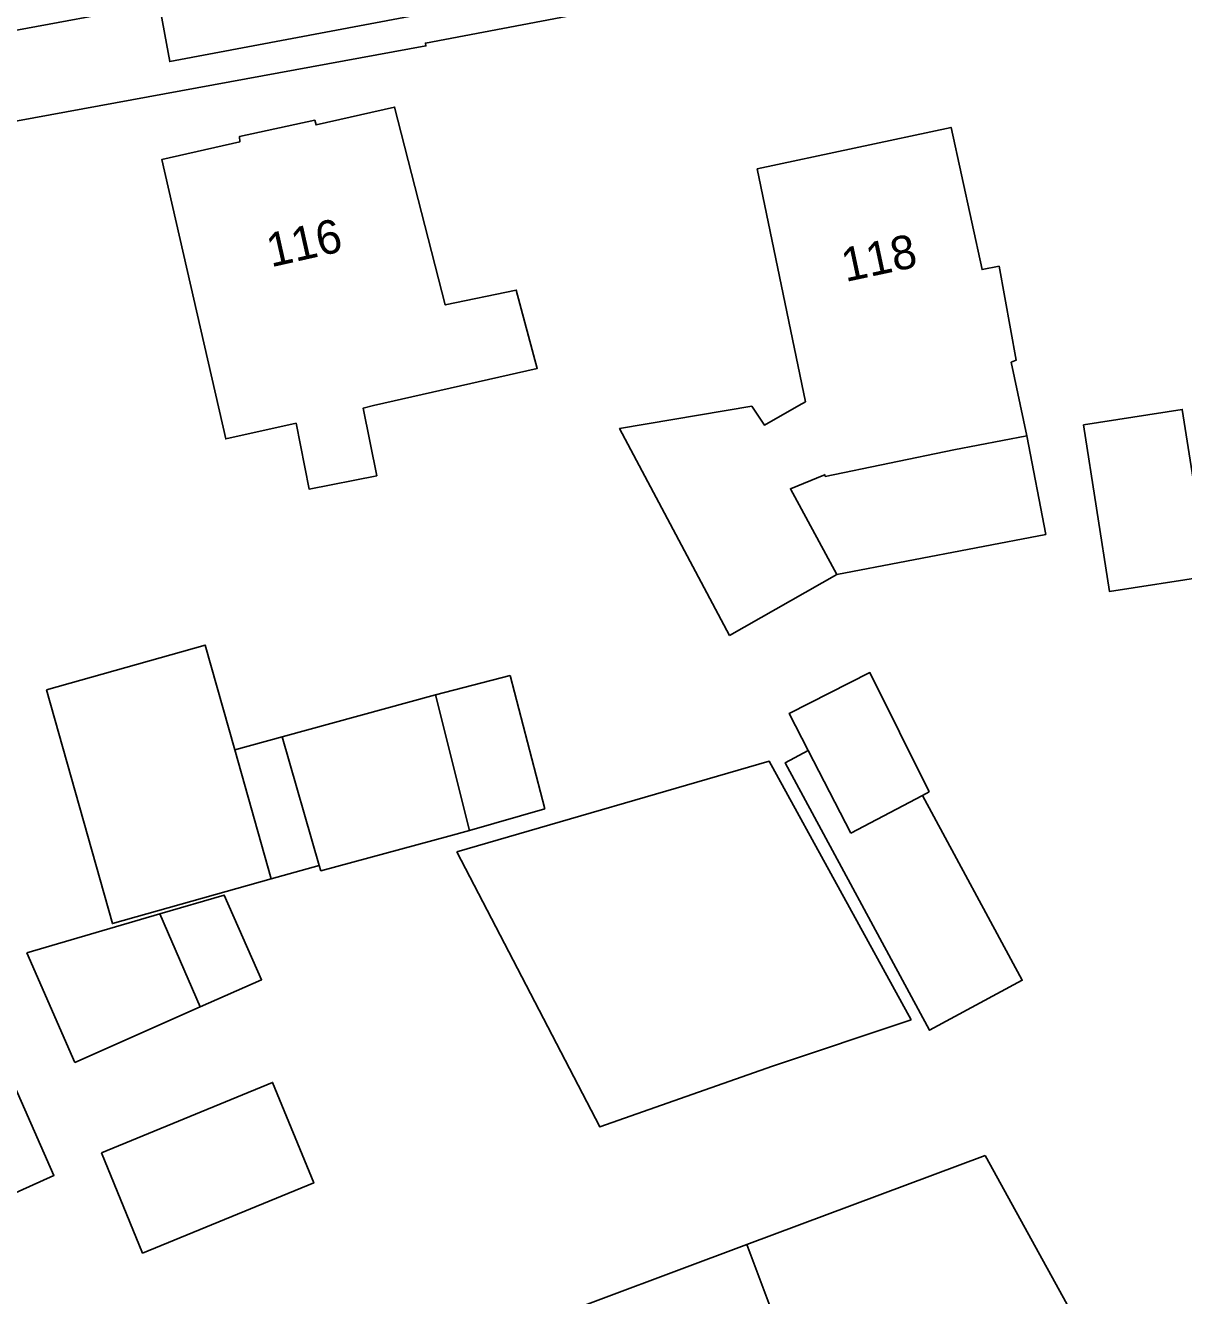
# Model space of a CAD drawing. Extents: x 194485 to 197793, y 468269 to 470822.
# Drawn here: x 195433.72 to 195474.96, y 469480.39 to 469525.62 of the extents above; entities that cross this region are included whole.
import ezdxf

# ---------------------------------------------------------------- set-up
doc = ezdxf.new("R2010")
doc.units = 0
for name, color, linetype in [('BGT grensvlak gebouwinstallatie plus 1', 7, 'Continuous'), ('BGT grensvlak pand op maaiveld', 7, 'Continuous'), ('BGT grensvlak wegdeel', 7, 'Continuous'), ('BGT tekst huisnummerreeks', 7, 'Continuous')]:
    doc.layers.add(name, color=color, linetype=linetype)

msp = doc.modelspace()

# ---------------------------------------------------------------- linework, layer by layer
at = {"layer": 'BGT grensvlak gebouwinstallatie plus 1'}
for p, q in [((195470.055, 469507.494), (195469.379, 469511.004)), ((195462.614, 469506.061), (195470.055, 469507.494)), ((195448.322, 469501.784), (195450.981, 469502.469)), ((195450.981, 469502.469), (195452.221, 469497.729)), ((195442.866, 469500.288), (195441.18, 469499.826)), ((195452.221, 469497.729), (195449.536, 469496.949)), ((195442.475, 469495.229), (195444.189, 469495.712)), ((195438.509, 469493.981), (195433.779, 469492.601)), ((195439.952, 469490.672), (195438.509, 469493.981)), ((195433.779, 469492.601), (195435.485, 469488.697)), ((195435.485, 469488.697), (195439.952, 469490.672)), ((195460.33, 469488.559), (195465.259, 469490.206)), ((195440.923, 469475.306), (195459.416, 469482.215))]:
    msp.add_line(p, q, dxfattribs=at)
for points in [[(195471.397, 469511.39), (195474.913, 469511.944), (195475.847, 469506.012), (195472.331, 469505.459), (195471.397, 469511.39)], [(195461.595, 469499.804), (195460.771, 469499.358), (195465.92, 469489.839), (195469.218, 469491.623), (195465.662, 469498.199)], [(195465.259, 469490.206), (195460.203, 469499.422), (195449.087, 469496.194)], [(195449.087, 469496.194), (195454.178, 469486.399), (195460.33, 469488.559)], [(195439.952, 469490.672), (195442.134, 469491.637), (195440.802, 469494.65), (195438.509, 469493.981)]]:
    msp.add_lwpolyline(points, dxfattribs=at)
at = {"layer": 'BGT grensvlak pand op maaiveld'}
for p, q in [((195461.498, 469512.218), (195461.269, 469512.086)), ((195466.784, 469510.5), (195469.379, 469511.004)), ((195462.155, 469509.608), (195462.19, 469509.622)), ((195458.793, 469503.89), (195462.614, 469506.061)), ((195442.866, 469500.288), (195448.322, 469501.784)), ((195448.322, 469501.784), (195449.536, 469496.949)), ((195444.189, 469495.712), (195442.866, 469500.288)), ((195442.475, 469495.229), (195441.18, 469499.826)), ((195463.119, 469496.856), (195461.595, 469499.804)), ((195465.662, 469498.199), (195463.119, 469496.856)), ((195465.907, 469498.328), (195465.662, 469498.199)), ((195449.536, 469496.949), (195448.798, 469496.749)), ((195459.416, 469482.215), (195467.903, 469485.386)), ((195467.903, 469485.386), (195471.402, 469479.009)), ((195461.935, 469475.472), (195459.416, 469482.215))]:
    msp.add_line(p, q, dxfattribs=at)
for points in [[(195446.122, 469512.083), (195451.949, 469513.402), (195451.201, 469516.194), (195448.675, 469515.663), (195446.868, 469522.706), (195444.076, 469522.072), (195444.025, 469522.237), (195441.347, 469521.667), (195441.361, 469521.477), (195438.582, 469520.843), (195440.859, 469510.892), (195443.368, 469511.46)], [(195461.498, 469512.218), (195459.782, 469520.51), (195466.685, 469521.986), (195467.786, 469516.922), (195468.395, 469517.039), (195469.006, 469513.7), (195468.828, 469513.623), (195469.379, 469511.004)], [(195446.122, 469512.083), (195445.748, 469511.988), (195446.234, 469509.581), (195443.827, 469509.109), (195443.368, 469511.46)], [(195461.269, 469512.086), (195460.046, 469511.382), (195459.588, 469512.055), (195454.882, 469511.26), (195458.793, 469503.89)], [(195466.784, 469510.5), (195462.203, 469509.556), (195462.19, 469509.622)], [(195462.614, 469506.061), (195460.963, 469509.119), (195462.155, 469509.608)], [(195441.18, 469499.826), (195440.13, 469503.553), (195434.478, 469501.961)], [(195461.595, 469499.804), (195460.917, 469501.116), (195463.794, 469502.576), (195465.907, 469498.328)], [(195434.478, 469501.961), (195436.823, 469493.637), (195442.475, 469495.229)], [(195448.798, 469496.749), (195444.245, 469495.517), (195444.189, 469495.712)], [(195432.019, 469483.441), (195434.738, 469484.673), (195432.399, 469489.964), (195429.622, 469488.741)], [(195436.431, 469485.481), (195442.523, 469487.982), (195443.99, 469484.407), (195437.899, 469481.906), (195436.431, 469485.481)]]:
    msp.add_lwpolyline(points, dxfattribs=at)
at = {"layer": 'BGT grensvlak wegdeel'}
msp.add_line((195428.891, 469524.613), (195438.484, 469526.389), dxfattribs=at)
for points in [[(195402.966, 469516.486), (195423.544, 469520.403), (195447.983, 469524.885), (195447.969, 469524.989), (195475.072, 469530.137)], [(195438.484, 469526.389), (195438.864, 469524.329), (195462.858, 469528.851), (195462.837, 469528.955)]]:
    msp.add_lwpolyline(points, dxfattribs=at)

# ---------------------------------------------------------------- texts
at = {"layer": 'BGT tekst huisnummerreeks'}
for s, rotation, p in [('116', 12.7, (195442.468, 469517.001)), ('118', 12.1, (195462.926, 469516.477))]:
    msp.add_text(s, height=1.2, rotation=rotation, dxfattribs=at).set_placement(p)

doc.saveas('drawing.dxf')
